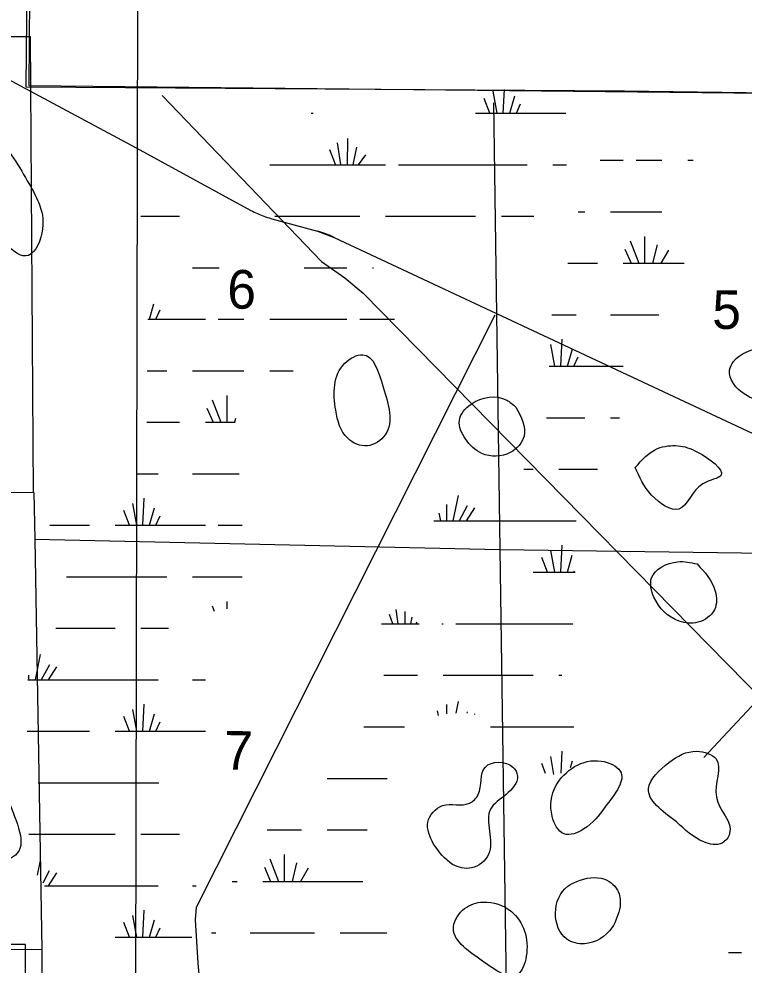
# Model space of a CAD drawing. Extents: x 408847 to 817539, y 923858 to 1151780.
# Drawn here: x 573593 to 582043, y 1034999 to 1046020 of the extents above; entities that cross this region are included whole.
import ezdxf

# ---------------------------------------------------------------- set-up
doc = ezdxf.new("R2010")
doc.units = 0
for name, color, linetype in [('County Boundary', 7, 'Continuous'), ('Lakes and Ponds', 7, 'Continuous'), ('Level 43', 7, 'Continuous'), ('Level 7', 7, 'Continuous'), ('Local Roads Paved', 7, 'Continuous'), ('Quad Borders', 7, 'Continuous'), ('Section Lines', 7, 'Continuous'), ('State Park', 7, 'Continuous'), ('State Routes Highway Center Lines', 7, 'Continuous'), ('Swamps', 7, 'Continuous'), ('Township  and Range lines', 7, 'Continuous')]:
    doc.layers.add(name, color=color, linetype=linetype)

msp = doc.modelspace()

# ---------------------------------------------------------------- linework, layer by layer
at = {"layer": 'County Boundary'}
for p, q in [((573932, 1073342), (573707, 1045244)), ((573707, 1045244), (615573, 1044812))]:
    msp.add_line(p, q, dxfattribs=at)
at = {"layer": 'Lakes and Ponds'}
for points in [[(573067, 1044592), (572781, 1043816), (572556, 1043780), (572235, 1043971), (572125, 1043975), (572029, 1043860), (572032, 1043307), (571871, 1043135), (571553, 1043015), (571224, 1043324), (571008, 1043265), (570917, 1043160), (570943, 1043059), (571262, 1042856), (571431, 1042538), (571102, 1041917), (571077, 1041695), (571131, 1041580), (571400, 1041266), (571289, 1040710), (571421, 1040616), (571640, 1040749), (572005, 1040721), (572369, 1040793), (572487, 1041034), (571926, 1041854), (571957, 1042192), (572220, 1042918), (572331, 1043011), (572545, 1042879), (572952, 1043553), (573061, 1043599), (573706, 1043266), (573869, 1043576), (573690, 1044135), (573501, 1044439), (573189, 1044656), (573067, 1044592)], [(577839, 1041730), (577599, 1042109), (577391, 1042009), (577285, 1041461), (577424, 1041135), (577653, 1041047), (577861, 1041177), (577839, 1041730)], [(582237, 1042197), (581921, 1042031), (581874, 1041929), (582422, 1041586), (582536, 1041743), (582421, 1042055), (582237, 1042197)], [(579384, 1041497), (579277, 1041580), (578861, 1041532), (578725, 1041342), (578796, 1041128), (578988, 1040958), (579319, 1040970), (579479, 1041161), (579384, 1041497)], [(580775, 1040793), (580966, 1040474), (581282, 1040310), (581564, 1040606), (581775, 1040704), (581501, 1040975), (581274, 1041048), (581036, 1041016), (580775, 1040793)], [(581495, 1039671), (581267, 1039697), (580965, 1039508), (580993, 1039284), (581286, 1039006), (581506, 1038992), (581698, 1039138), (581708, 1039356), (581495, 1039671)], [(581257, 1036668), (581576, 1036433), (581788, 1036420), (581875, 1036530), (581720, 1036956), (581717, 1037401), (581492, 1037489), (581166, 1037357), (580929, 1037057), (581257, 1036668)], [(573410, 1037164), (573330, 1037386), (573009, 1037329), (572486, 1036918), (572448, 1036798), (572638, 1036468), (572851, 1036288), (573366, 1036192), (573570, 1036297), (573459, 1036953), (573410, 1037164)], [(578425, 1036409), (578647, 1036172), (578868, 1036131), (579064, 1036286), (579088, 1036816), (579269, 1036985), (579402, 1037201), (579349, 1037306), (579029, 1037306), (578945, 1036984), (578842, 1036883), (578530, 1036856), (578358, 1036664), (578425, 1036409)], [(580422, 1036838), (580599, 1037259), (580378, 1037375), (579851, 1037086), (579807, 1036732), (579945, 1036528), (580177, 1036584), (580422, 1036838)], [(580600, 1035680), (580580, 1035848), (580419, 1035998), (580095, 1035974), (579988, 1035917), (579845, 1035602), (579979, 1035300), (580183, 1035246), (580503, 1035433), (580600, 1035680)], [(578981, 1035056), (579409, 1034892), (579505, 1035101), (579331, 1035624), (579002, 1035733), (578787, 1035658), (578657, 1035449), (578981, 1035056)]]:
    msp.add_spline(points, degree=3, dxfattribs=at)
at = {"layer": 'Level 7'}
msp.add_arc((576756, 1042389), 1200, 64.9182, 74.6159, dxfattribs=at)
at = {"layer": 'Local Roads Paved'}
msp.add_line((584341, 1040375), (581573, 1037416), dxfattribs=at)
for points in [[(575260, 1045127), (577117, 1043194), (577392, 1043004), (577603, 1042825), (583335, 1036994)], [(575260, 1045127), (577117, 1043194), (577392, 1043004), (577603, 1042825), (583335, 1036994)], [(575682, 1035019), (575651, 1035527), (575661, 1035675), (579142, 1042572)], [(575693, 1034892), (575682, 1035019)]]:
    msp.add_lwpolyline(points, dxfattribs=at)
at = {"layer": 'Quad Borders'}
msp.add_line((575004, 1060249), (574913, 1014812), dxfattribs=at)
at = {"layer": 'Section Lines'}
for p, q in [((579124, 1045044), (579198, 1039840)), ((568513, 1040536), (573768, 1040505)), ((573778, 1039960), (579198, 1039840)), ((579198, 1039840), (584547, 1039763)), ((579198, 1039840), (579273, 1034538)), ((568487, 1035185), (573859, 1035182))]:
    msp.add_line(p, q, dxfattribs=at)
at = {"layer": 'State Park'}
for points in [[(573961, 1074916), (573675, 1045228), (580651, 1045183), (589721, 1045058)], [(589721, 1045058), (589578, 1034352), (573671, 1034637), (573671, 1035240), (557880, 1035240)]]:
    msp.add_lwpolyline(points, dxfattribs=at)
at = {"layer": 'State Routes Highway Center Lines'}
msp.add_line((569394, 1047502), (574958, 1044517), dxfattribs=at)
msp.add_lwpolyline([(574958, 1044517), (576295, 1043790), (576314, 1043780), (576333, 1043771), (576352, 1043762), (576371, 1043753), (576390, 1043745), (576409, 1043737), (576429, 1043729), (576448, 1043722), (576468, 1043715), (576488, 1043708), (576508, 1043702), (576528, 1043696), (576540, 1043693), (577074, 1043546), (577265, 1043476), (583666, 1040479)], dxfattribs=at)
at = {"layer": 'Swamps'}
for p, q in [((579080, 1044923), (579015, 1045094)), ((579080, 1044923), (579015, 1045094)), ((579080, 1044923), (579015, 1045094)), ((579165, 1044923), (579119, 1045177)), ((579165, 1044923), (579119, 1045177)), ((579165, 1044923), (579119, 1045177)), ((579313, 1044923), (579371, 1045126)), ((579313, 1044923), (579371, 1045126)), ((579313, 1044923), (579371, 1045126)), ((579390, 1044923), (579439, 1045031)), ((579390, 1044923), (579439, 1045031)), ((579390, 1044923), (579439, 1045031)), ((578915, 1044922), (579965, 1044922)), ((578915, 1044922), (579965, 1044922)), ((578915, 1044922), (579965, 1044922)), ((577343, 1044323), (577304, 1044576)), ((577343, 1044323), (577304, 1044576)), ((577343, 1044323), (577304, 1044576)), ((577421, 1044322), (577427, 1044626)), ((577421, 1044322), (577427, 1044626)), ((577421, 1044322), (577427, 1044626)), ((577488, 1044322), (577531, 1044528)), ((577488, 1044322), (577531, 1044528)), ((577488, 1044322), (577531, 1044528)), ((577281, 1044323), (577215, 1044496)), ((577281, 1044323), (577215, 1044496)), ((577281, 1044323), (577215, 1044496)), ((577550, 1044322), (577634, 1044436)), ((577550, 1044322), (577634, 1044436)), ((577550, 1044322), (577634, 1044436)), ((576515, 1044322), (577115, 1044322)), ((576515, 1044322), (577115, 1044322)), ((576515, 1044322), (577115, 1044322)), ((577115, 1044322), (577865, 1044322)), ((577115, 1044322), (577865, 1044322)), ((577115, 1044322), (577865, 1044322)), ((578015, 1044322), (579515, 1044322)), ((578015, 1044322), (579515, 1044322)), ((578015, 1044322), (579515, 1044322)), ((580786, 1044374), (581086, 1044374)), ((580786, 1044374), (581086, 1044374)), ((580486, 1043774), (581086, 1043774)), ((580486, 1043774), (581086, 1043774)), ((575015, 1043722), (575465, 1043722)), ((575015, 1043722), (575465, 1043722)), ((575015, 1043722), (575465, 1043722)), ((577115, 1043722), (577565, 1043722)), ((577115, 1043722), (577565, 1043722)), ((577115, 1043722), (577565, 1043722)), ((577865, 1043722), (578915, 1043722)), ((577865, 1043722), (578915, 1043722)), ((577865, 1043722), (578915, 1043722)), ((580715, 1043437), (580818, 1043174)), ((580715, 1043437), (580818, 1043174)), ((580884, 1043485), (580884, 1043174)), ((580884, 1043485), (580884, 1043174)), ((580655, 1043340), (580726, 1043174)), ((580655, 1043340), (580726, 1043174)), ((581029, 1043389), (580976, 1043174)), ((581029, 1043389), (580976, 1043174)), ((581162, 1043328), (581073, 1043174)), ((581162, 1043328), (581073, 1043174)), ((577115, 1043122), (577415, 1043122)), ((577115, 1043122), (577415, 1043122)), ((577115, 1043122), (577415, 1043122)), ((575190, 1042523), (575239, 1042631)), ((575190, 1042523), (575239, 1042631)), ((575190, 1042523), (575239, 1042631)), ((575915, 1042522), (576215, 1042522)), ((575915, 1042522), (576215, 1042522)), ((576515, 1042522), (577115, 1042522)), ((576515, 1042522), (577115, 1042522)), ((576515, 1042522), (577115, 1042522)), ((577115, 1042522), (577415, 1042522)), ((577115, 1042522), (577415, 1042522)), ((577115, 1042522), (577415, 1042522)), ((579836, 1041974), (579790, 1042229)), ((579836, 1041974), (579790, 1042229)), ((579907, 1041974), (579925, 1042290)), ((579907, 1041974), (579925, 1042290)), ((579984, 1041975), (580042, 1042178)), ((579984, 1041975), (580042, 1042178)), ((580061, 1041974), (580109, 1042083)), ((580061, 1041974), (580109, 1042083)), ((575615, 1041922), (576215, 1041922)), ((575615, 1041922), (576215, 1041922)), ((575615, 1041922), (576215, 1041922)), ((575844, 1041585), (575947, 1041322)), ((575844, 1041585), (575947, 1041322)), ((575844, 1041585), (575947, 1041322)), ((576014, 1041633), (576014, 1041322)), ((576014, 1041633), (576014, 1041322)), ((576014, 1041633), (576014, 1041322)), ((575784, 1041488), (575855, 1041322)), ((575784, 1041488), (575855, 1041322)), ((575784, 1041488), (575855, 1041322)), ((579886, 1040774), (580336, 1040774)), ((579886, 1040774), (580336, 1040774)), ((574965, 1040123), (574919, 1040377)), ((574965, 1040123), (574919, 1040377)), ((574965, 1040123), (574919, 1040377)), ((575036, 1040122), (575054, 1040439)), ((575036, 1040122), (575054, 1040439)), ((575036, 1040122), (575054, 1040439)), ((578818, 1040348), (578724, 1040174)), ((578818, 1040348), (578724, 1040174)), ((574880, 1040123), (574815, 1040294)), ((574880, 1040123), (574815, 1040294)), ((574880, 1040123), (574815, 1040294)), ((575113, 1040123), (575171, 1040326)), ((575113, 1040123), (575171, 1040326)), ((575113, 1040123), (575171, 1040326)), ((575190, 1040123), (575239, 1040231)), ((575190, 1040123), (575239, 1040231)), ((575190, 1040123), (575239, 1040231)), ((578903, 1040324), (578804, 1040175)), ((578903, 1040324), (578804, 1040175)), ((574715, 1040122), (575765, 1040122)), ((574715, 1040122), (575765, 1040122)), ((574715, 1040122), (575765, 1040122)), ((579836, 1039574), (579790, 1039829)), ((579836, 1039574), (579790, 1039829)), ((579907, 1039574), (579925, 1039890)), ((579907, 1039574), (579925, 1039890)), ((579751, 1039574), (579686, 1039746)), ((579751, 1039574), (579686, 1039746)), ((573839, 1038617), (573780, 1038323)), ((573839, 1038617), (573780, 1038323)), ((573839, 1038617), (573780, 1038323)), ((573948, 1038496), (573853, 1038322)), ((573948, 1038496), (573853, 1038322)), ((573948, 1038496), (573853, 1038322)), ((574032, 1038472), (573933, 1038323)), ((574032, 1038472), (573933, 1038323)), ((574032, 1038472), (573933, 1038323)), ((578536, 1038374), (579586, 1038374)), ((578536, 1038374), (579586, 1038374)), ((575036, 1037722), (575054, 1038039)), ((575036, 1037722), (575054, 1038039)), ((575036, 1037722), (575054, 1038039)), ((574965, 1037723), (574919, 1037977)), ((574965, 1037723), (574919, 1037977)), ((574965, 1037723), (574919, 1037977)), ((575113, 1037723), (575171, 1037926)), ((575113, 1037723), (575171, 1037926)), ((575113, 1037723), (575171, 1037926)), ((574880, 1037723), (574815, 1037894)), ((574880, 1037723), (574815, 1037894)), ((574880, 1037723), (574815, 1037894)), ((575190, 1037723), (575239, 1037831)), ((575190, 1037723), (575239, 1037831)), ((575190, 1037723), (575239, 1037831)), ((574715, 1037722), (575765, 1037722)), ((574715, 1037722), (575765, 1037722)), ((574715, 1037722), (575765, 1037722)), ((577786, 1037774), (578086, 1037774)), ((577786, 1037774), (578086, 1037774)), ((577186, 1037174), (577786, 1037174)), ((577186, 1037174), (577786, 1037174)), ((575015, 1036522), (575465, 1036522)), ((575015, 1036522), (575465, 1036522)), ((575015, 1036522), (575465, 1036522)), ((576684, 1036285), (576684, 1035974)), ((576684, 1036285), (576684, 1035974)), ((576515, 1036237), (576618, 1035974)), ((576515, 1036237), (576618, 1035974)), ((576829, 1036189), (576776, 1035974)), ((576829, 1036189), (576776, 1035974)), ((574032, 1036072), (573933, 1035923)), ((574032, 1036072), (573933, 1035923)), ((574032, 1036072), (573933, 1035923)), ((576455, 1036140), (576526, 1035974)), ((576455, 1036140), (576526, 1035974)), ((576962, 1036128), (576873, 1035974)), ((576962, 1036128), (576873, 1035974)), ((575036, 1035322), (575054, 1035639)), ((575036, 1035322), (575054, 1035639)), ((575036, 1035322), (575054, 1035639)), ((574880, 1035323), (574815, 1035494)), ((574880, 1035323), (574815, 1035494)), ((574880, 1035323), (574815, 1035494)), ((574965, 1035323), (574919, 1035577)), ((574965, 1035323), (574919, 1035577)), ((574965, 1035323), (574919, 1035577)), ((575113, 1035323), (575171, 1035526)), ((575113, 1035323), (575171, 1035526)), ((575113, 1035323), (575171, 1035526)), ((575190, 1035323), (575239, 1035431)), ((575190, 1035323), (575239, 1035431)), ((575190, 1035323), (575239, 1035431)), ((576286, 1035374), (577036, 1035374)), ((576286, 1035374), (577036, 1035374)), ((577336, 1035374), (577786, 1035374)), ((577336, 1035374), (577786, 1035374))]:
    msp.add_line(p, q, dxfattribs=at)
for points in [[(579236, 1044922), (579251, 1045198)], [(579236, 1044922), (579251, 1045198)], [(579236, 1044922), (579251, 1045198)], [(577000, 1044922), (577020, 1044922)], [(577000, 1044922), (577020, 1044922)], [(577000, 1044922), (577020, 1044922)], [(579815, 1044322), (579974, 1044322)], [(579815, 1044322), (579974, 1044322)], [(579815, 1044322), (579974, 1044322)], [(580366, 1044374), (580636, 1044374)], [(580366, 1044374), (580636, 1044374)], [(581386, 1044374), (581449, 1044374)], [(581386, 1044374), (581449, 1044374)], [(580108, 1043774), (580186, 1043774)], [(580108, 1043774), (580186, 1043774)], [(576573, 1043722), (577115, 1043722)], [(576573, 1043722), (577115, 1043722)], [(576573, 1043722), (577115, 1043722)], [(579215, 1043722), (579593, 1043722)], [(579215, 1043722), (579593, 1043722)], [(579215, 1043722), (579593, 1043722)], [(575615, 1043122), (575925, 1043122)], [(575615, 1043122), (575925, 1043122)], [(575615, 1043122), (575925, 1043122)], [(576915, 1043122), (577115, 1043122)], [(576915, 1043122), (577115, 1043122)], [(576915, 1043122), (577115, 1043122)], [(577715, 1043122), (577726, 1043122)], [(577715, 1043122), (577726, 1043122)], [(577715, 1043122), (577726, 1043122)], [(579989, 1043174), (580336, 1043174)], [(579989, 1043174), (580336, 1043174)], [(580636, 1043174), (581347, 1043174)], [(580636, 1043174), (581347, 1043174)], [(575113, 1042523), (575164, 1042700)], [(575113, 1042523), (575164, 1042700)], [(575113, 1042523), (575164, 1042700)], [(579803, 1042574), (580086, 1042574)], [(579803, 1042574), (580086, 1042574)], [(580486, 1042574), (581049, 1042574)], [(580486, 1042574), (581049, 1042574)], [(575095, 1042522), (575765, 1042522)], [(575095, 1042522), (575765, 1042522)], [(575095, 1042522), (575765, 1042522)], [(577565, 1042522), (577970, 1042522)], [(577565, 1042522), (577970, 1042522)], [(577565, 1042522), (577970, 1042522)], [(575088, 1041922), (575315, 1041922)], [(575088, 1041922), (575315, 1041922)], [(575088, 1041922), (575315, 1041922)], [(576515, 1041922), (576789, 1041922)], [(576515, 1041922), (576789, 1041922)], [(576515, 1041922), (576789, 1041922)], [(579770, 1041974), (580636, 1041974)], [(579770, 1041974), (580636, 1041974)], [(576115, 1041364), (576105, 1041322)], [(576115, 1041364), (576105, 1041322)], [(576115, 1041364), (576105, 1041322)], [(579740, 1041374), (580186, 1041374)], [(579740, 1041374), (580186, 1041374)], [(580486, 1041374), (580592, 1041374)], [(580486, 1041374), (580592, 1041374)], [(575082, 1041322), (575465, 1041322)], [(575082, 1041322), (575465, 1041322)], [(575082, 1041322), (575465, 1041322)], [(575765, 1041322), (576111, 1041322)], [(575765, 1041322), (576111, 1041322)], [(575765, 1041322), (576111, 1041322)], [(574968, 1040722), (575215, 1040722)], [(574968, 1040722), (575215, 1040722)], [(574968, 1040722), (575215, 1040722)], [(575615, 1040722), (576159, 1040722)], [(575615, 1040722), (576159, 1040722)], [(575615, 1040722), (576159, 1040722)], [(579478, 1040774), (579586, 1040774)], [(579478, 1040774), (579586, 1040774)], [(578710, 1040469), (578651, 1040174)], [(578710, 1040469), (578651, 1040174)], [(578577, 1040365), (578577, 1040174)], [(578577, 1040365), (578577, 1040174)], [(578487, 1040264), (578505, 1040174)], [(578487, 1040264), (578505, 1040174)], [(573951, 1040122), (574415, 1040122)], [(573951, 1040122), (574415, 1040122)], [(573951, 1040122), (574415, 1040122)], [(575915, 1040122), (576195, 1040122)], [(575915, 1040122), (576195, 1040122)], [(575915, 1040122), (576195, 1040122)], [(578427, 1040174), (580086, 1040174)], [(578427, 1040174), (580086, 1040174)], [(579984, 1039575), (580040, 1039772)], [(579984, 1039575), (580040, 1039772)], [(579586, 1039574), (580073, 1039574)], [(579586, 1039574), (580073, 1039574)], [(580061, 1039574), (580069, 1039592)], [(580061, 1039574), (580069, 1039592)], [(574146, 1039522), (575315, 1039522)], [(574146, 1039522), (575315, 1039522)], [(574146, 1039522), (575315, 1039522)], [(575615, 1039522), (576195, 1039522)], [(575615, 1039522), (576195, 1039522)], [(575615, 1039522), (576195, 1039522)], [(575844, 1039185), (575869, 1039122)], [(575844, 1039185), (575869, 1039122)], [(575844, 1039185), (575869, 1039122)], [(576014, 1039233), (576014, 1039149)], [(576014, 1039233), (576014, 1039149)], [(576014, 1039233), (576014, 1039149)], [(578014, 1038974), (577988, 1039139)], [(578014, 1038974), (577988, 1039139)], [(577951, 1038975), (577910, 1039084)], [(577951, 1038975), (577910, 1039084)], [(578092, 1038974), (578095, 1039117)], [(578092, 1038974), (578095, 1039117)], [(578159, 1038974), (578175, 1039052)], [(578159, 1038974), (578175, 1039052)], [(574023, 1038922), (574715, 1038922)], [(574023, 1038922), (574715, 1038922)], [(574023, 1038922), (574715, 1038922)], [(575015, 1038922), (575337, 1038922)], [(575015, 1038922), (575337, 1038922)], [(575015, 1038922), (575337, 1038922)], [(577819, 1038974), (578255, 1038974)], [(577819, 1038974), (578255, 1038974)], [(578221, 1038974), (578235, 1038993)], [(578221, 1038974), (578235, 1038993)], [(578521, 1038974), (578536, 1038974)], [(578521, 1038974), (578536, 1038974)], [(578686, 1038974), (580049, 1038974)], [(578686, 1038974), (580049, 1038974)], [(573706, 1038375), (573706, 1038322)], [(573706, 1038375), (573706, 1038322)], [(573706, 1038375), (573706, 1038322)], [(577846, 1038374), (578236, 1038374)], [(577846, 1038374), (578236, 1038374)], [(579886, 1038374), (579918, 1038374)], [(579886, 1038374), (579918, 1038374)], [(573697, 1038322), (575215, 1038322)], [(573697, 1038322), (575215, 1038322)], [(573697, 1038322), (575215, 1038322)], [(575615, 1038322), (575765, 1038322)], [(575615, 1038322), (575765, 1038322)], [(575615, 1038322), (575765, 1038322)], [(578577, 1038033), (578577, 1037925)], [(578577, 1038033), (578577, 1037925)], [(578710, 1038069), (578683, 1037934)], [(578710, 1038069), (578683, 1037934)], [(578468, 1037960), (578479, 1037907)], [(578468, 1037960), (578479, 1037907)], [(578818, 1037948), (578811, 1037934)], [(578818, 1037948), (578811, 1037934)], [(578903, 1037924), (578900, 1037919)], [(578903, 1037924), (578900, 1037919)], [(573687, 1037722), (574415, 1037722)], [(573687, 1037722), (574415, 1037722)], [(573687, 1037722), (574415, 1037722)], [(577614, 1037774), (577786, 1037774)], [(577614, 1037774), (577786, 1037774)], [(579087, 1037774), (580058, 1037774)], [(579087, 1037774), (580058, 1037774)], [(579911, 1037234), (579925, 1037490)], [(579911, 1037234), (579925, 1037490)], [(579828, 1037220), (579790, 1037429)], [(579828, 1037220), (579790, 1037429)], [(580020, 1037302), (580042, 1037378)], [(580020, 1037302), (580042, 1037378)], [(579730, 1037231), (579686, 1037346)], [(579730, 1037231), (579686, 1037346)], [(577786, 1037174), (577884, 1037174)], [(577786, 1037174), (577884, 1037174)], [(573815, 1037122), (575223, 1037122)], [(573815, 1037122), (575223, 1037122)], [(573815, 1037122), (575223, 1037122)], [(573709, 1036522), (574715, 1036522)], [(573709, 1036522), (574715, 1036522)], [(573709, 1036522), (574715, 1036522)], [(576485, 1036574), (576886, 1036574)], [(576485, 1036574), (576886, 1036574)], [(577186, 1036574), (577650, 1036574)], [(577186, 1036574), (577650, 1036574)], [(573839, 1036217), (573805, 1036047)], [(573839, 1036217), (573805, 1036047)], [(573839, 1036217), (573805, 1036047)], [(573947, 1036096), (573870, 1035953)], [(573947, 1036096), (573870, 1035953)], [(573947, 1036096), (573870, 1035953)], [(576077, 1035974), (576136, 1035974)], [(576077, 1035974), (576136, 1035974)], [(576436, 1035974), (577600, 1035974)], [(576436, 1035974), (577600, 1035974)], [(573892, 1035922), (575215, 1035922)], [(573892, 1035922), (575215, 1035922)], [(573892, 1035922), (575215, 1035922)], [(575615, 1035922), (575659, 1035922)], [(575615, 1035922), (575659, 1035922)], [(575615, 1035922), (575659, 1035922)], [(574715, 1035322), (575608, 1035322)], [(574715, 1035322), (575608, 1035322)], [(574715, 1035322), (575608, 1035322)], [(575836, 1035374), (575886, 1035374)], [(575836, 1035374), (575886, 1035374)], [(577786, 1035374), (577880, 1035374)], [(577786, 1035374), (577880, 1035374)], [(581863, 1035144), (582015, 1035144)], [(581863, 1035144), (582015, 1035144)], [(581863, 1035144), (582015, 1035144)]]:
    msp.add_lwpolyline(points, dxfattribs=at)
at = {"layer": 'Township  and Range lines'}
for p, q in [((568582, 1045812), (573724, 1045815)), ((573724, 1045815), (573758, 1040505)), ((573768, 1040505), (573778, 1039960)), ((573778, 1039960), (573859, 1035182)), ((573859, 1035182), (573860, 1034650))]:
    msp.add_line(p, q, dxfattribs=at)

# ---------------------------------------------------------------- texts
at = {"layer": 'Level 43'}
for s, rotation, p in [('6', 359.0617, (576018, 1042648)), ('5', 359.3791, (581671, 1042411)), ('7', 359.0617, (575981, 1037277))]:
    msp.add_text(s, height=450, rotation=rotation, dxfattribs=at).set_placement(p)

doc.saveas('drawing.dxf')
